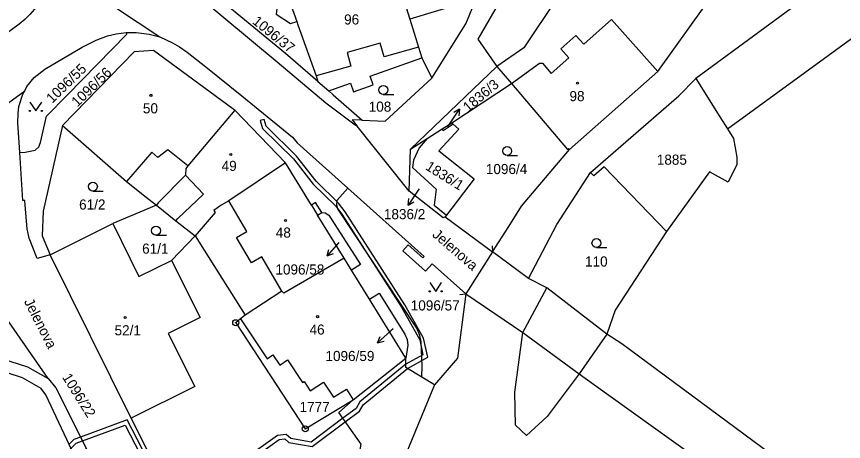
# Model space of a CAD drawing. Extents: x -680203 to -673936, y -1102717 to -1093650.
# Drawn here: x -678840.6 to -678701.8, y -1098607.5 to -1098536.1 of the extents above; entities that cross this region are included whole.
import ezdxf

# ---------------------------------------------------------------- set-up
doc = ezdxf.new("R2010")
doc.units = 0
for name, color, linetype in [('SOxx02xx_Koleje_param další_Popis10', 7, 'Continuous'), ('SOxx02xx_Staničení_Popis10', 7, 'Continuous'), ('SOxxxxxx_Koleje_hlavní_body_Popis10', 7, 'Continuous'), ('SOxxxxxx_Koleje_LN_parametry_Popis10', 7, 'Continuous'), ('SOxxxxxx_Koleje_param další_Popis10', 7, 'Continuous'), ('SOxxxxxx_Osa_bod_P', 7, 'Continuous'), ('SOxxxxxx_Staničení_Popis10', 7, 'Continuous'), ('x_prac', 7, 'Continuous')]:
    doc.layers.add(name, color=color, linetype=linetype)

msp = doc.modelspace()

# ---------------------------------------------------------------- linework, layer by layer
at = {"layer": 'SOxx02xx_Koleje_param další_Popis10'}
for centre, radius in [((-678803.8, -1098587.54), 0.5), ((-678803.8, -1098587.54), 0.0303), ((-678792.12, -1098605.38), 0.5), ((-678792.12, -1098605.38), 0.0303)]:
    msp.add_circle(centre, radius, dxfattribs=at)
at = {"layer": 'SOxx02xx_Staničení_Popis10'}
for p, q in [((-678767.89, -1098554.15), (-678766.21, -1098551.66)), ((-678766.21, -1098551.66), (-678767.19, -1098552.21)), ((-678766.21, -1098551.66), (-678766.36, -1098552.77)), ((-678768.22, -1098554.63), (-678767.89, -1098554.15)), ((-678773.18, -1098565.29), (-678774.86, -1098567.78)), ((-678773, -1098565.03), (-678773.18, -1098565.29)), ((-678774.86, -1098567.78), (-678774.71, -1098566.67)), ((-678774.86, -1098567.78), (-678773.88, -1098567.23)), ((-678786.46, -1098574.06), (-678788.43, -1098576.32)), ((-678788.43, -1098576.32), (-678788.15, -1098575.24)), ((-678788.43, -1098576.32), (-678787.39, -1098575.9)), ((-678777.74, -1098588.91), (-678779.97, -1098590.92)), ((-678777.37, -1098588.58), (-678777.74, -1098588.91)), ((-678779.97, -1098590.92), (-678779.56, -1098589.88)), ((-678779.97, -1098590.92), (-678778.89, -1098590.62))]:
    msp.add_line(p, q, dxfattribs=at)
at = {"layer": 'SOxxxxxx_Koleje_hlavní_body_Popis10'}
for p, q in [((-678779.02, -1098549.17), (-678777.27, -1098549.17)), ((-678758.22, -1098559.44), (-678756.47, -1098559.44)), ((-678827.78, -1098565.41), (-678826.03, -1098565.41)), ((-678817.19, -1098572.81), (-678815.44, -1098572.81)), ((-678743.23, -1098574.91), (-678741.48, -1098574.91))]:
    msp.add_line(p, q, dxfattribs=at)
for points in [[(-678838.36, -1098550.46), (-678837.36, -1098551.96), (-678836.36, -1098550.46)], [(-678771.22, -1098580.77), (-678770.22, -1098582.27), (-678769.22, -1098580.77)]]:
    msp.add_lwpolyline(points, dxfattribs=at)
for centre, radius in [((-678779.02, -1098548.42), 0.75), ((-678838.36, -1098551.96), 0.1), ((-678836.36, -1098551.96), 0.1), ((-678758.22, -1098558.69), 0.75), ((-678827.78, -1098564.66), 0.75), ((-678817.19, -1098572.06), 0.75), ((-678743.23, -1098574.16), 0.75), ((-678771.22, -1098582.27), 0.1), ((-678769.22, -1098582.27), 0.1)]:
    msp.add_circle(centre, radius, dxfattribs=at)
at = {"layer": 'SOxxxxxx_Koleje_LN_parametry_Popis10'}
for points in [[(-678799.7, -1098553.58), (-678799.31, -1098554.88), (-678794.12, -1098560.02), (-678790.81, -1098564.25), (-678787.05, -1098567.89), (-678786, -1098569.29), (-678775.99, -1098584.92), (-678772.91, -1098590.4), (-678772.36, -1098592.95), (-678775.22, -1098594.53), (-678782.97, -1098600.85), (-678783.57, -1098601.93), (-678785.81, -1098603.6), (-678791.15, -1098607.59), (-678794.54, -1098607.01), (-678795.3, -1098606.31), (-678796.77, -1098606.5), (-678803.59, -1098611.37)], [(-678783.03, -1098602.4), (-678782.42, -1098601.31), (-678774.97, -1098595.23), (-678771.57, -1098593.3), (-678772.25, -1098590.15), (-678775.39, -1098584.56), (-678785.42, -1098568.89), (-678786.53, -1098567.43), (-678790.29, -1098563.78), (-678793.6, -1098559.56), (-678798.69, -1098554.5), (-678799.03, -1098553.38), (-678799.7, -1098553.58)], [(-678851.86, -1098621.93), (-678832.48, -1098609.71), (-678831.47, -1098608.67), (-678830.6, -1098607.78), (-678829.53, -1098607.39), (-678822.38, -1098604.75), (-678814.8, -1098619.35), (-678813.34, -1098619.47), (-678808.89, -1098619.81), (-678804.24, -1098616.65), (-678802.98, -1098611.79), (-678796.5, -1098607.17), (-678795.54, -1098607.05), (-678794.86, -1098607.66), (-678790.98, -1098608.33), (-678785.41, -1098604.17), (-678783.03, -1098602.4)], [(-678814.36, -1098618.69), (-678822.04, -1098603.88), (-678829.85, -1098606.76), (-678830.99, -1098607.18), (-678831.79, -1098608)]]:
    msp.add_lwpolyline(points, dxfattribs=at)
at = {"layer": 'SOxxxxxx_Koleje_param další_Popis10'}
for centre in [(-678746.4, -1098547.29), (-678818.03, -1098549.34), (-678804.62, -1098559.27), (-678795.45, -1098570.35), (-678822.37, -1098586.65), (-678790.05, -1098586.52)]:
    msp.add_circle(centre, 0.175, dxfattribs=at)
at = {"layer": 'SOxxxxxx_Staničení_Popis10'}
for p, q in [((-678749.9, -1098532.98), (-678755.43, -1098541.35)), ((-678766.37, -1098534.09), (-678774.57, -1098536.55)), ((-678745.35, -1098540.75), (-678740.7, -1098536.6)), ((-678740.7, -1098536.6), (-678732.9, -1098545.31)), ((-678749.21, -1098541.53), (-678746.68, -1098539.27)), ((-678746.68, -1098539.27), (-678745.35, -1098540.75)), ((-678779.52, -1098540.55), (-678785.11, -1098542.12)), ((-678778.88, -1098542.86), (-678779.52, -1098540.55)), ((-678785.11, -1098542.12), (-678784.46, -1098544.43)), ((-678773.11, -1098541.24), (-678778.88, -1098542.86)), ((-678755.43, -1098541.35), (-678759.95, -1098544.49)), ((-678747.88, -1098543.02), (-678749.21, -1098541.53)), ((-678750.85, -1098545.68), (-678747.88, -1098543.02)), ((-678784.46, -1098544.43), (-678790.3, -1098546.07)), ((-678759.95, -1098544.49), (-678757.51, -1098547.36)), ((-678757.51, -1098547.36), (-678752.82, -1098543.93)), ((-678752.82, -1098543.93), (-678752.29, -1098543.92)), ((-678752.29, -1098543.92), (-678750.85, -1098545.68)), ((-678815.2, -1098558.49), (-678816.85, -1098559.79)), ((-678811.81, -1098561.17), (-678815.2, -1098558.49)), ((-678817.87, -1098558.9), (-678822.14, -1098563.8)), ((-678816.85, -1098559.79), (-678817.87, -1098558.9)), ((-678809.18, -1098565.91), (-678812.24, -1098562.74)), ((-678813.52, -1098570.01), (-678809.18, -1098565.91)), ((-678801.92, -1098572.2), (-678804.96, -1098567.03)), ((-678791.08, -1098567.79), (-678790.05, -1098569.47)), ((-678813.83, -1098570.4), (-678813.52, -1098570.01)), ((-678803.65, -1098573.21), (-678801.92, -1098572.2)), ((-678801.13, -1098577.48), (-678803.65, -1098573.21)), ((-678760.76, -1098574.62), (-678760.69, -1098575.62)), ((-678799.41, -1098576.47), (-678801.13, -1098577.48)), ((-678796.03, -1098582.21), (-678799.41, -1098576.47)), ((-678814.56, -1098577.08), (-678809.74, -1098586.66)), ((-678741.5, -1098589.47), (-678751.56, -1098581.69)), ((-678766.18, -1098582.78), (-678765.19, -1098582.66)), ((-678765.19, -1098582.66), (-678755.57, -1098589.16)), ((-678809.74, -1098586.66), (-678815.14, -1098589.36)), ((-678815.14, -1098589.36), (-678810.65, -1098598.26)), ((-678755.57, -1098589.16), (-678746.16, -1098596.15)), ((-678738.97, -1098591.09), (-678741.5, -1098589.47)), ((-678698.6, -1098620.95), (-678738.97, -1098591.09)), ((-678810.65, -1098598.26), (-678821.33, -1098603.58))]:
    msp.add_line(p, q, dxfattribs=at)
for points in [[(-678754.63, -1098580.1), (-678758.09, -1098577.55), (-678760.69, -1098575.62)], [(-678746.16, -1098596.15), (-678743.73, -1098597.85), (-678703.02, -1098627.04)]]:
    msp.add_lwpolyline(points, dxfattribs=at)
at = {"layer": 'x_prac'}
for p, q in [((-678772.56, -1098543.02), (-678770.88, -1098546.43)), ((-678790, -1098547.02), (-678788.17, -1098548.59)), ((-678795.46, -1098560.7), (-678803.93, -1098551.83)), ((-678774.69, -1098565.43), (-678783.4, -1098554.5)), ((-678769.15, -1098554.97), (-678767.53, -1098553.93)), ((-678767.53, -1098553.93), (-678767.28, -1098554.15)), ((-678771.66, -1098556.58), (-678769.15, -1098554.97)), ((-678774.44, -1098558.37), (-678771.66, -1098556.58)), ((-678774.69, -1098565.43), (-678774.44, -1098558.37)), ((-678817.1, -1098567.8), (-678824.42, -1098570.87)), ((-678768.4, -1098569.44), (-678768.63, -1098569.74)), ((-678768.63, -1098569.74), (-678760.69, -1098575.62)), ((-678784.35, -1098578.7), (-678785.59, -1098576.69)), ((-678760.69, -1098575.62), (-678765.19, -1098582.66)), ((-678781.33, -1098583.58), (-678784.35, -1098578.7)), ((-678775.23, -1098593.47), (-678781.33, -1098583.58)), ((-678835.26, -1098596.94), (-678843.83, -1098584.64)), ((-678802.21, -1098586.27), (-678803, -1098586.88)), ((-678784.1, -1098600.51), (-678775.23, -1098593.47)), ((-678770.4, -1098598), (-678772.54, -1098596.7)), ((-678830.89, -1098609.91), (-678835.7, -1098599.68))]:
    msp.add_line(p, q, dxfattribs=at)
for points in [[(-678655.98, -1098496.35), (-678653.83, -1098493.81), (-678654.5, -1098493.25), (-678660.84, -1098498.15), (-678726.52, -1098546.52)], [(-678721.25, -1098554.95), (-678656.91, -1098508.04), (-678657.08, -1098505.44)], [(-678746.93, -1098513.41), (-678756.23, -1098527.86), (-678763.15, -1098539.91), (-678759.95, -1098544.49), (-678774.44, -1098558.37)], [(-678835, -1098521.24), (-678830, -1098529.27), (-678823.84, -1098534.69), (-678816.56, -1098539.52)], [(-678834.71, -1098522.22), (-678834.48, -1098523.41), (-678834.35, -1098524.62), (-678834.31, -1098525.83), (-678834.38, -1098527.04), (-678834.55, -1098528.24), (-678834.81, -1098529.43), (-678834.83, -1098529.47), (-678835.19, -1098530.63), (-678835.65, -1098531.75), (-678836.2, -1098532.83), (-678836.84, -1098533.87), (-678837.56, -1098534.84), (-678838.36, -1098535.76), (-678839.23, -1098536.6), (-678840.17, -1098537.37)], [(-678770.88, -1098546.43), (-678765.17, -1098537.33), (-678761.5, -1098528.49), (-678760.09, -1098525.45), (-678760.69, -1098524.7), (-678762.28, -1098522.71), (-678777.46, -1098527.15)], [(-678777.46, -1098527.15), (-678774.57, -1098536.55), (-678773.11, -1098541.24), (-678772.56, -1098543.02)], [(-678790, -1098547.02), (-678795.46, -1098542.3), (-678808.26, -1098531.74), (-678806.67, -1098530.67)], [(-678792.72, -1098531.36), (-678793.82, -1098531.66), (-678793.87, -1098531.75), (-678794.68, -1098533.33), (-678794.78, -1098533.52), (-678793.56, -1098536.95)], [(-678783.4, -1098554.5), (-678783.73, -1098554.37), (-678788.68, -1098550.64), (-678796.85, -1098543.77), (-678810.12, -1098532.66)], [(-678800.83, -1098534.12), (-678800.01, -1098534.33), (-678796.92, -1098534.76), (-678797.02, -1098535.68), (-678794.61, -1098537.24), (-678793.56, -1098536.95)], [(-678747.78, -1098558.42), (-678732.9, -1098545.31), (-678725.17, -1098534.45)], [(-678840.17, -1098537.37), (-678842.98, -1098539.45), (-678847.97, -1098542.81), (-678850.89, -1098544.36), (-678852.34, -1098544.98), (-678857.43, -1098546.64), (-678861.63, -1098547.66), (-678903.28, -1098557.95)], [(-678793.56, -1098536.95), (-678793.36, -1098537.5), (-678790.3, -1098546.07), (-678790, -1098547.02)], [(-678840.05, -1098558.94), (-678839.12, -1098558.88), (-678837.45, -1098558.57), (-678836.86, -1098557.98), (-678836.58, -1098557.23), (-678835.59, -1098552.84), (-678832.06, -1098549.26), (-678822.09, -1098539.03), (-678822.19, -1098538.77)], [(-678839.22, -1098548.55), (-678838.85, -1098547.87), (-678837.64, -1098546.36), (-678835.86, -1098544.95), (-678829.56, -1098541.24), (-678827.22, -1098540.06), (-678825.33, -1098539.33), (-678823.87, -1098538.99), (-678822.19, -1098538.77)], [(-678822.19, -1098538.77), (-678820.53, -1098538.78), (-678818.33, -1098539.03), (-678816.56, -1098539.52)], [(-678816.56, -1098539.52), (-678814.42, -1098540.49), (-678813.22, -1098541.16), (-678811.97, -1098542.07), (-678808.83, -1098544.55), (-678802.77, -1098549.39), (-678794.25, -1098556.36), (-678793.48, -1098557.32), (-678784.97, -1098564.94)], [(-678803.93, -1098551.83), (-678804.29, -1098551.57), (-678817.58, -1098541.79), (-678820.82, -1098542), (-678832.89, -1098554.42)], [(-678788.17, -1098548.59), (-678784.53, -1098547.29), (-678784.02, -1098548.72), (-678780.71, -1098547.54), (-678781.22, -1098546.11), (-678772.56, -1098543.02)], [(-678782.58, -1098553.5), (-678778.73, -1098553.68), (-678770.88, -1098546.43)], [(-678767.53, -1098553.93), (-678757.51, -1098547.36), (-678748.09, -1098558.43), (-678747.91, -1098558.27), (-678747.78, -1098558.42)], [(-678744.24, -1098562.28), (-678729.42, -1098549.41), (-678726.52, -1098546.52)], [(-678726.52, -1098546.52), (-678722.49, -1098552.96), (-678721.25, -1098554.95)], [(-678852.54, -1098555.7), (-678844.04, -1098552.03), (-678839.22, -1098548.55)], [(-678840.05, -1098558.94), (-678840.36, -1098553.94), (-678840.32, -1098552.37), (-678840.19, -1098551.22), (-678839.56, -1098549.16), (-678839.22, -1098548.55)], [(-678788.17, -1098548.59), (-678787.42, -1098549.24), (-678782.58, -1098553.5)], [(-678803.93, -1098551.83), (-678811.81, -1098561.17), (-678812.18, -1098561.6), (-678812.24, -1098562.74), (-678816.79, -1098567.41), (-678817.1, -1098567.8)], [(-678832.89, -1098554.42), (-678836.1, -1098568.81), (-678836.3, -1098572.95), (-678834.93, -1098576.14)], [(-678832.89, -1098554.42), (-678832.51, -1098554.75), (-678822.14, -1098563.8), (-678818.83, -1098566.43), (-678817.1, -1098567.8)], [(-678782.58, -1098553.5), (-678784.26, -1098553.42), (-678783.4, -1098554.5)], [(-678767.28, -1098554.15), (-678766.33, -1098555.02), (-678769.68, -1098558.68), (-678763.76, -1098563.35), (-678768.4, -1098569.44)], [(-678767.28, -1098554.15), (-678768.98, -1098555.27), (-678769.15, -1098554.97)], [(-678721.25, -1098554.95), (-678720.23, -1098556.58), (-678719.69, -1098559.71), (-678719.67, -1098560.98), (-678721.1, -1098563.92), (-678724.27, -1098562.21), (-678731.47, -1098572.23)], [(-678771.66, -1098556.58), (-678773.02, -1098558.15), (-678773.97, -1098560.21), (-678774.1, -1098561.43), (-678770.15, -1098565.09), (-678770.46, -1098567.78), (-678768.4, -1098569.44)], [(-678760.69, -1098575.62), (-678757.97, -1098571.36), (-678755.81, -1098567.98), (-678747.78, -1098558.42)], [(-678834.93, -1098576.14), (-678837.12, -1098576.73), (-678838.45, -1098573.32), (-678838.79, -1098571.75), (-678839.17, -1098567.8), (-678839.23, -1098567.02), (-678839.54, -1098567.02), (-678840.05, -1098558.94)], [(-678795.46, -1098560.7), (-678804.96, -1098567.03), (-678806.25, -1098567.79), (-678807.47, -1098568.7), (-678807.25, -1098569.04), (-678810.62, -1098572.96)], [(-678789.36, -1098569.04), (-678790.4, -1098567.36), (-678791.08, -1098567.79), (-678795.46, -1098560.7)], [(-678731.47, -1098572.23), (-678741.96, -1098561.33), (-678743.68, -1098562.88), (-678744.24, -1098562.28)], [(-678731.47, -1098572.23), (-678740.1, -1098585.45), (-678741.5, -1098589.47), (-678746.16, -1098596.15), (-678751.51, -1098603.31), (-678754.98, -1098606.48), (-678756.83, -1098604.78), (-678756.95, -1098599.19), (-678755.57, -1098589.16), (-678751.56, -1098581.69), (-678754.63, -1098580.1), (-678749.86, -1098571.06), (-678744.24, -1098562.28)], [(-678772.54, -1098596.7), (-678772.51, -1098594.83), (-678772.68, -1098590.76), (-678772.86, -1098589.7), (-678773.4, -1098588.47), (-678786.65, -1098568.41), (-678786.82, -1098567.78), (-678786.75, -1098566.93), (-678784.97, -1098564.94)], [(-678784.97, -1098564.94), (-678772.16, -1098576.41), (-678772.36, -1098576.64), (-678774.83, -1098574.43), (-678775.73, -1098575.44), (-678771.91, -1098578.86), (-678770.81, -1098577.63), (-678765.19, -1098582.66)], [(-678768.63, -1098569.74), (-678768.96, -1098569.91), (-678774.69, -1098565.43)], [(-678817.1, -1098567.8), (-678813.83, -1098570.4), (-678810.62, -1098572.96)], [(-678785.59, -1098576.69), (-678790.05, -1098569.47), (-678789.36, -1098569.04)], [(-678789.36, -1098569.04), (-678788.79, -1098569.1), (-678788.16, -1098569.44), (-678782.87, -1098577.73), (-678784.35, -1098578.7)], [(-678834.93, -1098576.14), (-678834.49, -1098575.92), (-678824.42, -1098570.87)], [(-678824.42, -1098570.87), (-678820.06, -1098579.78), (-678814.56, -1098577.08), (-678810.62, -1098572.96)], [(-678810.62, -1098572.96), (-678809.11, -1098575.34), (-678802.21, -1098586.27)], [(-678811.88, -1098622.38), (-678821.33, -1098603.58), (-678834.93, -1098576.14)], [(-678785.59, -1098576.69), (-678795.74, -1098582.57), (-678796.03, -1098582.21), (-678802.21, -1098586.27)], [(-678781.33, -1098583.58), (-678779.69, -1098582.57), (-678775.4, -1098589.45), (-678775.01, -1098590.38), (-678774.88, -1098591.32), (-678775.23, -1098593.47)], [(-678765.19, -1098582.66), (-678766.55, -1098593.52), (-678770.4, -1098598)], [(-678803, -1098586.88), (-678803.8, -1098587.54), (-678792.12, -1098605.38), (-678784.1, -1098600.51)], [(-678803, -1098586.88), (-678798.53, -1098593.58), (-678797.55, -1098592.93), (-678796.4, -1098594.66), (-678795.09, -1098593.79), (-678792.57, -1098597.58), (-678792.31, -1098597.41), (-678791.28, -1098598.98), (-678789.04, -1098597.51), (-678787.38, -1098600.06), (-678785.22, -1098598.71), (-678784.1, -1098600.51)], [(-678869.64, -1098589.68), (-678844.57, -1098593.1), (-678838.74, -1098594.96), (-678835.26, -1098596.94)], [(-678772.54, -1098596.7), (-678775.21, -1098595.09), (-678775.23, -1098593.47)], [(-678835.7, -1098599.68), (-678836.45, -1098598.62), (-678839.61, -1098596.8), (-678844.64, -1098595.19), (-678844.82, -1098597.03)], [(-678835.26, -1098596.94), (-678834, -1098598.48), (-678828.86, -1098608.73), (-678830.24, -1098609.5)], [(-678770.4, -1098598), (-678779.23, -1098619.25), (-678786.89, -1098632.53), (-678865.66, -1098720.43), (-678872.36, -1098731.16), (-678901.14, -1098749), (-678925.26, -1098758.48), (-678948.42, -1098762.19)], [(-678786.44, -1098624.96), (-678785.77, -1098624.21), (-678782.76, -1098607.97), (-678786.47, -1098602.65), (-678784.1, -1098600.51)]]:
    msp.add_lwpolyline(points, dxfattribs=at)

# ---------------------------------------------------------------- texts
at = {"layer": 'SOxx02xx_Staničení_Popis10'}
for rotation, p in [(319, (-678770.92, -1098572.93)), (297, (-678839.39, -1098583.97))]:
    msp.add_text('Jelenova', height=1.7, rotation=rotation, dxfattribs=at).set_placement(p)
at = {"layer": 'SOxxxxxx_Osa_bod_P'}
for s, rotation, p in [('1096/37', 321, (-678801.13, -1098537.15)), ('1096/55', 44, (-678834.62, -1098550.77)), ('1096/56', 44, (-678830.39, -1098551.38)), ('1836/3', 40, (-678764.77, -1098552.24)), ('1836/1', 328, (-678772.08, -1098561.7)), ('1096/22', 302, (-678832.99, -1098596.7))]:
    msp.add_text(s, height=1.7, rotation=rotation, dxfattribs=at).set_placement(p)
for s, p in [('96', (-678785.6, -1098537.43)), ('98', (-678747.76, -1098550.31)), ('108', (-678781.47, -1098552.08)), ('50', (-678819.38, -1098552.36)), ('1885', (-678733.1, -1098560.99)), ('49', (-678806.16, -1098562.03)), ('1096/4', (-678761.8, -1098562.56)), ('61/2', (-678830.09, -1098568.53)), ('1836/2', (-678778.92, -1098570.14)), ('48', (-678797.07, -1098573.24)), ('61/1', (-678819.51, -1098575.94)), ('110', (-678745.15, -1098578.1)), ('1096/58', (-678797.13, -1098579.44)), ('1096/57', (-678774.41, -1098585.48)), ('52/1', (-678824.14, -1098589.66)), ('46', (-678791.4, -1098589.54)), ('1096/59', (-678788.73, -1098593.98)), ('1777', (-678793.08, -1098602.54))]:
    msp.add_text(s, height=1.7, dxfattribs=at).set_placement(p)

doc.saveas('drawing.dxf')
